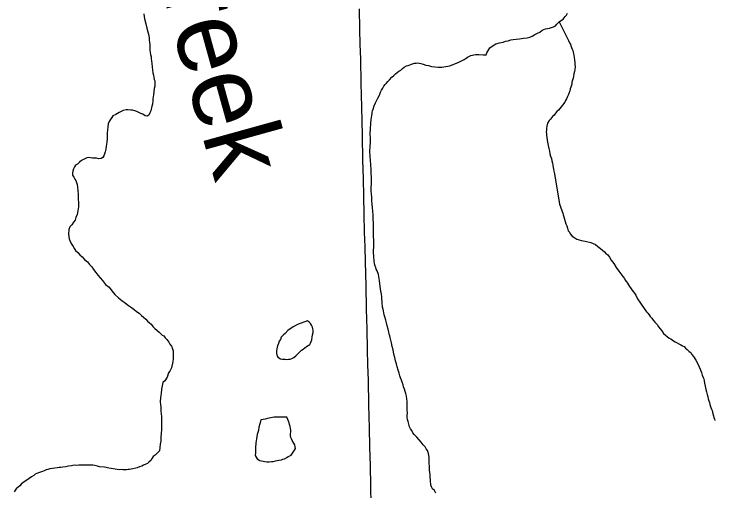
# Model space of a CAD drawing. Extents: x 103424 to 290657, y 38711 to 110967.
# Drawn here: x 214249.7579 to 214250.1962, y 40211.5108 to 40211.8089 of the extents above; entities that cross this region are included whole.
import ezdxf

# ---------------------------------------------------------------- set-up
doc = ezdxf.new("R2010")
doc.units = 0
for name, color, linetype in [('GM_X_County_Road', 7, 'Continuous'), ('GM_X_Minor_Lake', 7, 'Continuous'), ('GM_X_Minor_River', 7, 'Continuous'), ('GM_X_Minor_River_Text', 7, 'Continuous')]:
    doc.layers.add(name, color=color, linetype=linetype)

msp = doc.modelspace()

# ---------------------------------------------------------------- linework, layer by layer
at = {"layer": 'GM_X_County_Road'}
msp.add_lwpolyline([(214249.9813, 40211.50183), (214249.98102, 40211.51418), (214249.98074, 40211.52653), (214249.98045, 40211.53839), (214249.98015, 40211.55026), (214249.97987, 40211.56445), (214249.97947, 40211.57998), (214249.97922, 40211.5896), (214249.97897, 40211.59921), (214249.97869, 40211.61184), (214249.97841, 40211.62447), (214249.97803, 40211.63921), (214249.97766, 40211.65396), (214249.97739, 40211.6633), (214249.97713, 40211.67264), (214249.97691, 40211.68376), (214249.97669, 40211.69488), (214249.97638, 40211.70617), (214249.97607, 40211.71746), (214249.97572, 40211.73299), (214249.97552, 40211.74185), (214249.97532, 40211.75072), (214249.975, 40211.76569), (214249.97467, 40211.78068), (214249.97443, 40211.78993), (214249.9742, 40211.79917), (214249.97395, 40211.81218)], dxfattribs=at)
at = {"layer": 'GM_X_Minor_Lake'}
for points in [[(214249.94133, 40211.61718), (214249.93514, 40211.6149), (214249.93364, 40211.61392), (214249.93251, 40211.61333), (214249.93157, 40211.61274), (214249.93063, 40211.61216), (214249.92913, 40211.61099), (214249.92746, 40211.60925), (214249.92652, 40211.60847), (214249.92503, 40211.60692), (214249.92449, 40211.60539), (214249.92374, 40211.60443), (214249.9232, 40211.6029), (214249.92266, 40211.60155), (214249.92231, 40211.59965), (214249.92214, 40211.59831), (214249.92198, 40211.59698), (214249.92219, 40211.59584), (214249.92278, 40211.59452), (214249.92451, 40211.59341), (214249.92584, 40211.59325), (214249.92737, 40211.59309), (214249.92832, 40211.59291), (214249.92945, 40211.59312)], [(214249.94133, 40211.61718), (214249.93514, 40211.6149), (214249.93364, 40211.61392), (214249.93251, 40211.61333), (214249.93157, 40211.61274), (214249.93063, 40211.61216), (214249.92913, 40211.61099), (214249.92746, 40211.60925), (214249.92652, 40211.60847), (214249.92503, 40211.60692), (214249.92449, 40211.60539), (214249.92374, 40211.60443), (214249.9232, 40211.6029), (214249.92266, 40211.60155), (214249.92231, 40211.59965), (214249.92214, 40211.59831), (214249.92198, 40211.59698), (214249.92219, 40211.59584), (214249.92278, 40211.59452), (214249.92451, 40211.59341), (214249.92584, 40211.59325), (214249.92737, 40211.59309), (214249.92832, 40211.59291), (214249.92945, 40211.59312), (214249.93059, 40211.59314), (214249.93172, 40211.59354), (214249.93285, 40211.59413), (214249.93416, 40211.5953), (214249.93622, 40211.59724), (214249.93771, 40211.59878), (214249.93865, 40211.59937), (214249.93977, 40211.60034), (214249.9407, 40211.60112), (214249.94183, 40211.60171), (214249.94296, 40211.6023), (214249.94332, 40211.60326), (214249.94369, 40211.60421), (214249.94405, 40211.60517), (214249.9444, 40211.60689), (214249.94456, 40211.60841), (214249.94492, 40211.60975), (214249.94489, 40211.61127), (214249.94468, 40211.61222), (214249.94448, 40211.61316), (214249.94388, 40211.61448), (214249.9433, 40211.61542), (214249.94252, 40211.61636), (214249.94133, 40211.61718)], [(214249.92945, 40211.59312), (214249.93059, 40211.59314), (214249.93172, 40211.59354), (214249.93285, 40211.59413), (214249.93416, 40211.5953), (214249.93622, 40211.59724), (214249.93771, 40211.59878), (214249.93865, 40211.59937), (214249.93977, 40211.60034), (214249.9407, 40211.60112), (214249.94183, 40211.60171), (214249.94296, 40211.6023), (214249.94332, 40211.60326), (214249.94369, 40211.60421), (214249.94405, 40211.60517), (214249.9444, 40211.60689), (214249.94456, 40211.60841), (214249.94492, 40211.60975), (214249.94489, 40211.61127), (214249.94468, 40211.61222), (214249.94448, 40211.61316), (214249.94388, 40211.61448), (214249.9433, 40211.61542), (214249.94252, 40211.61636), (214249.94133, 40211.61718)], [(214249.92846, 40211.55691), (214249.92289, 40211.55688), (214249.92061, 40211.55684), (214249.91852, 40211.55661), (214249.91739, 40211.5564), (214249.91645, 40211.55601), (214249.91493, 40211.5556), (214249.91361, 40211.55539), (214249.91228, 40211.55536), (214249.91211, 40211.55422), (214249.91157, 40211.55269), (214249.91103, 40211.55078), (214249.91069, 40211.54868), (214249.90998, 40211.546), (214249.90946, 40211.54333), (214249.90912, 40211.54086), (214249.90899, 40211.53781), (214249.90885, 40211.53458), (214249.90869, 40211.53305), (214249.91006, 40211.5308), (214249.9116, 40211.52987), (214249.91274, 40211.5297), (214249.91484, 40211.52917), (214249.91598, 40211.529), (214249.9175, 40211.52903), (214249.91882, 40211.52924), (214249.91996, 40211.52926), (214249.92147, 40211.52967), (214249.92242, 40211.52988)], [(214249.92846, 40211.55691), (214249.92289, 40211.55688), (214249.92061, 40211.55684), (214249.91852, 40211.55661), (214249.91739, 40211.5564), (214249.91645, 40211.55601), (214249.91493, 40211.5556), (214249.91361, 40211.55539), (214249.91228, 40211.55536), (214249.91211, 40211.55422), (214249.91157, 40211.55269), (214249.91103, 40211.55078), (214249.91069, 40211.54868), (214249.90998, 40211.546), (214249.90946, 40211.54333), (214249.90912, 40211.54086), (214249.90899, 40211.53781), (214249.90885, 40211.53458), (214249.90869, 40211.53305), (214249.91006, 40211.5308), (214249.9116, 40211.52987), (214249.91274, 40211.5297), (214249.91484, 40211.52917), (214249.91598, 40211.529), (214249.9175, 40211.52903), (214249.91882, 40211.52924), (214249.91996, 40211.52926), (214249.92147, 40211.52967), (214249.92242, 40211.52988), (214249.92356, 40211.53009), (214249.92507, 40211.53031), (214249.92601, 40211.5307), (214249.92696, 40211.53091), (214249.92846, 40211.5317), (214249.9294, 40211.53228), (214249.93035, 40211.53268), (214249.93129, 40211.53327), (214249.93239, 40211.535), (214249.93332, 40211.53635), (214249.93387, 40211.53731), (214249.93366, 40211.53844), (214249.93345, 40211.53958), (214249.93286, 40211.54071), (214249.93188, 40211.54241), (214249.93148, 40211.54335), (214249.93109, 40211.54429), (214249.93088, 40211.54524), (214249.93086, 40211.54657), (214249.93103, 40211.54771), (214249.93101, 40211.54885), (214249.9308, 40211.5498), (214249.93058, 40211.55113), (214249.93019, 40211.55226), (214249.92997, 40211.5534), (214249.92958, 40211.55434), (214249.92918, 40211.55547), (214249.92878, 40211.55661), (214249.92846, 40211.55691)], [(214249.92242, 40211.52988), (214249.92356, 40211.53009), (214249.92507, 40211.53031), (214249.92601, 40211.5307), (214249.92696, 40211.53091), (214249.92846, 40211.5317), (214249.9294, 40211.53228), (214249.93035, 40211.53268), (214249.93129, 40211.53327), (214249.93239, 40211.535), (214249.93332, 40211.53635), (214249.93387, 40211.53731), (214249.93366, 40211.53844), (214249.93345, 40211.53958), (214249.93286, 40211.54071), (214249.93188, 40211.54241), (214249.93148, 40211.54335), (214249.93109, 40211.54429), (214249.93088, 40211.54524), (214249.93086, 40211.54657), (214249.93103, 40211.54771), (214249.93101, 40211.54885), (214249.9308, 40211.5498), (214249.93058, 40211.55113), (214249.93019, 40211.55226), (214249.92997, 40211.5534), (214249.92958, 40211.55434), (214249.92918, 40211.55547), (214249.92878, 40211.55661), (214249.92846, 40211.55691)]]:
    msp.add_lwpolyline(points, dxfattribs=at)
at = {"layer": 'GM_X_Minor_River'}
for points in [[(214249.83918, 40211.80899), (214249.83941, 40211.8071), (214249.83982, 40211.80501), (214249.84043, 40211.80274), (214249.84105, 40211.80009), (214249.84228, 40211.79536), (214249.84249, 40211.79384), (214249.84252, 40211.79251)], [(214250.00327, 40211.77639), (214250.0044, 40211.77679), (214250.00534, 40211.77718), (214250.00704, 40211.77779), (214250.00836, 40211.77819), (214250.00931, 40211.77821), (214250.01026, 40211.77841), (214250.01121, 40211.77824), (214250.01236, 40211.77788), (214250.01369, 40211.77752), (214250.01541, 40211.77699), (214250.01713, 40211.77664), (214250.01904, 40211.7761), (214250.02113, 40211.77576), (214250.02322, 40211.7756), (214250.02531, 40211.77564), (214250.02796, 40211.77607), (214250.03042, 40211.77649), (214250.03608, 40211.77888), (214250.03777, 40211.77967), (214250.03928, 40211.78046), (214250.04059, 40211.78124), (214250.04153, 40211.78183), (214250.04266, 40211.78261), (214250.0436, 40211.78301), (214250.04644, 40211.78363), (214250.04853, 40211.78347), (214250.05119, 40211.78333), (214250.05309, 40211.78337), (214250.05364, 40211.78452), (214250.05548, 40211.78778), (214250.05754, 40211.78915), (214250.05923, 40211.79013), (214250.0615, 40211.79093), (214250.06377, 40211.79135), (214250.06528, 40211.79195), (214250.06679, 40211.79217), (214250.06849, 40211.79277), (214250.07001, 40211.79298), (214250.0719, 40211.79321), (214250.07399, 40211.79344), (214250.07645, 40211.79367), (214250.07873, 40211.7939), (214250.08043, 40211.79431), (214250.08193, 40211.7951), (214250.08362, 40211.79608), (214250.08513, 40211.79687), (214250.08664, 40211.79747), (214250.08813, 40211.79882), (214250.09021, 40211.79962), (214250.09153, 40211.79984), (214250.09267, 40211.80005), (214250.09531, 40211.80085), (214250.09644, 40211.80144), (214250.09737, 40211.8026), (214250.09886, 40211.80396), (214250.10018, 40211.80493), (214250.1013, 40211.80571), (214250.1026, 40211.80726), (214250.10335, 40211.80822), (214250.10408, 40211.80938)], [(214250.09886, 40211.80396), (214250.10458, 40211.79227), (214250.10517, 40211.79095), (214250.10576, 40211.79001), (214250.10616, 40211.78888), (214250.10656, 40211.78794), (214250.10695, 40211.78699), (214250.10735, 40211.78605), (214250.10756, 40211.7851), (214250.10776, 40211.78416), (214250.10797, 40211.78302), (214250.10819, 40211.78169), (214250.10841, 40211.77999), (214250.10862, 40211.77866), (214250.10865, 40211.77733), (214250.10867, 40211.77581), (214250.10851, 40211.77428), (214250.10835, 40211.77295), (214250.10799, 40211.77142), (214250.10783, 40211.7699), (214250.10747, 40211.76875), (214250.10711, 40211.7676), (214250.10676, 40211.76627), (214250.10659, 40211.76493), (214250.10605, 40211.76321), (214250.10569, 40211.76207), (214250.10534, 40211.76073), (214250.10497, 40211.75977), (214250.10461, 40211.75862), (214250.10407, 40211.75728), (214250.10333, 40211.75594), (214250.10278, 40211.75479), (214250.10223, 40211.75383), (214250.10094, 40211.7519), (214250.09833, 40211.74882), (214250.0974, 40211.74804), (214250.09647, 40211.74688), (214250.09554, 40211.74572), (214250.09461, 40211.74476), (214250.09331, 40211.74321), (214250.09256, 40211.74225), (214250.09145, 40211.74071), (214250.09111, 40211.7388), (214250.09075, 40211.73746), (214250.09077, 40211.73632), (214250.0906, 40211.73518), (214250.09081, 40211.73423), (214250.09083, 40211.73309), (214250.09104, 40211.73176), (214250.09126, 40211.73025), (214250.09148, 40211.72873), (214250.09189, 40211.72665), (214250.09231, 40211.72475), (214250.09271, 40211.72324), (214250.09294, 40211.72153), (214250.09334, 40211.72002), (214250.09394, 40211.71851), (214250.09415, 40211.71718), (214250.09456, 40211.71567), (214250.09477, 40211.71434), (214250.09499, 40211.71301), (214250.0952, 40211.71188), (214250.09541, 40211.71074), (214250.09561, 40211.70979), (214250.09582, 40211.70904)], [(214249.84252, 40211.79251), (214249.84254, 40211.79118), (214249.84275, 40211.78986), (214249.84278, 40211.78814), (214249.84281, 40211.78643), (214249.84303, 40211.78473), (214249.84325, 40211.78359), (214249.84365, 40211.78208), (214249.84367, 40211.78094), (214249.84389, 40211.77961), (214249.84411, 40211.7779), (214249.84433, 40211.77582), (214249.84456, 40211.77373), (214249.84478, 40211.77202), (214249.84519, 40211.7707), (214249.8454, 40211.76937), (214249.84561, 40211.76804), (214249.84601, 40211.7671), (214249.84604, 40211.7652), (214249.84588, 40211.76387), (214249.84553, 40211.76234), (214249.84522, 40211.75834), (214249.84469, 40211.75586), (214249.84472, 40211.75453), (214249.84456, 40211.75244), (214249.8442, 40211.75129), (214249.8435, 40211.74842), (214249.84295, 40211.74708), (214249.84221, 40211.74574), (214249.84109, 40211.74496), (214249.83994, 40211.74532), (214249.83841, 40211.74624), (214249.83726, 40211.74679), (214249.83592, 40211.74734), (214249.83477, 40211.74789), (214249.83343, 40211.74843), (214249.8321, 40211.74879), (214249.83096, 40211.74877), (214249.82905, 40211.74892), (214249.8281, 40211.74891), (214249.82621, 40211.74849), (214249.82527, 40211.7481), (214249.82358, 40211.74731), (214249.82151, 40211.74613), (214249.81982, 40211.74515), (214249.81907, 40211.74418), (214249.81815, 40211.74284), (214249.81741, 40211.74168), (214249.81686, 40211.74034), (214249.81652, 40211.73843), (214249.81637, 40211.73634), (214249.81621, 40211.73463), (214249.81624, 40211.73291), (214249.81608, 40211.73101), (214249.81593, 40211.72873), (214249.8156, 40211.72625), (214249.81525, 40211.72434), (214249.8149, 40211.72282), (214249.81454, 40211.72148), (214249.81419, 40211.72014), (214249.81345, 40211.71918), (214249.81251, 40211.71859), (214249.81099, 40211.71837), (214249.80947, 40211.71873), (214249.80833, 40211.7187), (214249.80699, 40211.71887), (214249.80585, 40211.71904), (214249.80452, 40211.71921), (214249.80338, 40211.719), (214249.80019, 40211.71723), (214249.79888, 40211.71625), (214249.79757, 40211.71509), (214249.79644, 40211.71431), (214249.7957, 40211.71335), (214249.79515, 40211.71219), (214249.7948, 40211.71067), (214249.79444, 40211.70971), (214249.79446, 40211.70819), (214249.79525, 40211.70687), (214249.79603, 40211.70575), (214249.79661, 40211.70481), (214249.79701, 40211.70367), (214249.79742, 40211.70235), (214249.79764, 40211.70064), (214249.79786, 40211.69855), (214249.7981, 40211.69609), (214249.79814, 40211.69362), (214249.7982, 40211.69058), (214249.79824, 40211.6883), (214249.7979, 40211.68582), (214249.79737, 40211.68353), (214249.79664, 40211.6818), (214249.79611, 40211.68008), (214249.79518, 40211.67873), (214249.79407, 40211.67719), (214249.79276, 40211.67584), (214249.79222, 40211.67431), (214249.79209, 40211.67126), (214249.79211, 40211.66993), (214249.79233, 40211.66842), (214249.79331, 40211.66634)], [(214249.99873, 40211.58448), (214249.99813, 40211.58637), (214249.99752, 40211.58845), (214249.99711, 40211.59034), (214249.9965, 40211.59223), (214249.99609, 40211.59432), (214249.99548, 40211.5964), (214249.99505, 40211.59905), (214249.99445, 40211.60113), (214249.99402, 40211.60341), (214249.99361, 40211.60511), (214249.99321, 40211.60662), (214249.99281, 40211.60776), (214249.99241, 40211.60889), (214249.9922, 40211.61003), (214249.99178, 40211.61192), (214249.99118, 40211.614), (214249.99076, 40211.6159), (214249.99035, 40211.6176), (214249.98974, 40211.61968), (214249.98935, 40211.62081), (214249.98892, 40211.62347), (214249.98871, 40211.62441), (214249.98831, 40211.62574), (214249.98829, 40211.62669), (214249.98808, 40211.62763), (214249.98806, 40211.62896), (214249.98784, 40211.63086), (214249.98781, 40211.63219), (214249.9876, 40211.63371), (214249.98737, 40211.63561), (214249.98694, 40211.63864), (214249.98649, 40211.64244), (214249.98585, 40211.64604), (214249.98506, 40211.6483), (214249.98428, 40211.64943), (214249.98407, 40211.65038), (214249.98367, 40211.65132), (214249.98326, 40211.65283), (214249.98281, 40211.65682), (214249.98275, 40211.66043), (214249.98287, 40211.66404), (214249.98282, 40211.66727), (214249.98277, 40211.67013), (214249.98272, 40211.67278), (214249.98267, 40211.67545), (214249.98262, 40211.67811), (214249.98257, 40211.68096), (214249.98253, 40211.68343), (214249.9823, 40211.68552), (214249.98207, 40211.68798), (214249.98184, 40211.68988), (214249.98161, 40211.69235), (214249.98157, 40211.69444), (214249.98135, 40211.69634), (214249.98131, 40211.69843), (214249.98127, 40211.70052), (214249.98142, 40211.7028), (214249.98138, 40211.70489), (214249.98135, 40211.70698), (214249.9813, 40211.70926), (214249.98126, 40211.71154), (214249.98102, 40211.71477), (214249.98078, 40211.71724), (214249.98054, 40211.7199), (214249.98049, 40211.72313), (214249.98063, 40211.72598), (214249.98076, 40211.72883), (214249.98091, 40211.73131), (214249.98068, 40211.73378), (214249.98112, 40211.74063), (214249.98127, 40211.74291), (214249.98144, 40211.74425), (214249.98161, 40211.74539), (214249.98178, 40211.74653), (214249.98195, 40211.74749), (214249.98212, 40211.74844), (214249.98249, 40211.7494), (214249.98321, 40211.7515), (214249.98393, 40211.75342), (214249.98485, 40211.75495), (214249.9854, 40211.75629), (214249.98613, 40211.75783), (214249.98668, 40211.75879), (214249.98704, 40211.75994), (214249.98778, 40211.76128), (214249.98851, 40211.76262), (214249.98925, 40211.76378), (214249.99, 40211.76474), (214249.99074, 40211.76571), (214249.99167, 40211.76667), (214249.99279, 40211.76783), (214249.99409, 40211.76938), (214249.9954, 40211.77054), (214249.99652, 40211.77151), (214249.99746, 40211.77229), (214249.99858, 40211.77307), (214249.99971, 40211.77385), (214250.00083, 40211.77482), (214250.00195, 40211.7756), (214250.00327, 40211.77639)], [(214250.09582, 40211.70904), (214250.09901, 40211.69008), (214250.09941, 40211.68895), (214250.09981, 40211.68782), (214250.10021, 40211.68668), (214250.10061, 40211.68555), (214250.10101, 40211.68442), (214250.10122, 40211.68328), (214250.10162, 40211.68214), (214250.10202, 40211.68063), (214250.10262, 40211.67912), (214250.10302, 40211.6778), (214250.10362, 40211.67648), (214250.10402, 40211.67496), (214250.10443, 40211.67345), (214250.10521, 40211.67251), (214250.1056, 40211.67157), (214250.10696, 40211.67007), (214250.1085, 40211.66896), (214250.10984, 40211.66822), (214250.11118, 40211.66768), (214250.11271, 40211.66732), (214250.11385, 40211.66715), (214250.11499, 40211.66699), (214250.11861, 40211.6661), (214250.11995, 40211.66555), (214250.12149, 40211.66482), (214250.12284, 40211.66351), (214250.12457, 40211.6624), (214250.12592, 40211.66129), (214250.12708, 40211.66017), (214250.12804, 40211.65923), (214250.1292, 40211.6583), (214250.13017, 40211.65699), (214250.13135, 40211.65511), (214250.1329, 40211.65286), (214250.13447, 40211.65042), (214250.13603, 40211.64816), (214250.13739, 40211.64647), (214250.13856, 40211.64478), (214250.13953, 40211.64366), (214250.14012, 40211.64253), (214250.14089, 40211.64159), (214250.14148, 40211.64066), (214250.14206, 40211.63971), (214250.14284, 40211.63859), (214250.14382, 40211.63708), (214250.14479, 40211.63577), (214250.14577, 40211.63446), (214250.14674, 40211.63314), (214250.14773, 40211.63088), (214250.14929, 40211.62882), (214250.15046, 40211.62694), (214250.15144, 40211.62543), (214250.15241, 40211.62412), (214250.15338, 40211.62281), (214250.15416, 40211.62187), (214250.15494, 40211.62093), (214250.15571, 40211.61981), (214250.15668, 40211.61887), (214250.15746, 40211.61756), (214250.15863, 40211.61625), (214250.15998, 40211.61475), (214250.16096, 40211.61344), (214250.16193, 40211.61212), (214250.1629, 40211.61081), (214250.16407, 40211.60931), (214250.16523, 40211.60819), (214250.16638, 40211.60726), (214250.16754, 40211.60633), (214250.1685, 40211.60578), (214250.17023, 40211.60467), (214250.17119, 40211.60393), (214250.17483, 40211.60209), (214250.17598, 40211.60154), (214250.17694, 40211.60099), (214250.17772, 40211.60005), (214250.17887, 40211.59912), (214250.18003, 40211.598), (214250.18099, 40211.59726), (214250.18177, 40211.59613), (214250.18275, 40211.59482), (214250.18412, 40211.59256), (214250.18529, 40211.59068), (214250.18608, 40211.58879), (214250.18688, 40211.58691), (214250.18767, 40211.58483), (214250.18827, 40211.58313), (214250.18887, 40211.58181), (214250.18926, 40211.58087), (214250.18947, 40211.57973), (214250.18969, 40211.57821), (214250.19011, 40211.57632), (214250.19052, 40211.57423), (214250.19093, 40211.57272), (214250.19134, 40211.57102), (214250.19174, 40211.56969), (214250.19196, 40211.56837), (214250.19236, 40211.56723), (214250.19276, 40211.5661), (214250.19297, 40211.56477)], [(214249.79331, 40211.66634), (214249.7941, 40211.66484), (214249.79488, 40211.66352), (214249.79567, 40211.6622), (214249.79645, 40211.66108), (214249.7978, 40211.65977), (214249.79915, 40211.65846), (214249.8005, 40211.65716), (214249.80205, 40211.65547), (214249.80379, 40211.65398), (214249.80515, 40211.6523), (214249.80651, 40211.6508), (214249.80767, 40211.64911), (214249.80903, 40211.64742), (214249.81039, 40211.64574), (214249.81175, 40211.64405), (214249.8133, 40211.64237), (214249.81506, 40211.63993), (214249.81737, 40211.63807), (214249.81912, 40211.63582), (214249.82106, 40211.63357), (214249.82318, 40211.63152), (214249.8253, 40211.62985), (214249.82761, 40211.62818), (214249.82953, 40211.62669), (214249.83146, 40211.62539), (214249.833, 40211.62428), (214249.83454, 40211.62298), (214249.83608, 40211.62186), (214249.83762, 40211.62056), (214249.83897, 40211.61944), (214249.84032, 40211.61814), (214249.84148, 40211.61702), (214249.84264, 40211.6159), (214249.84361, 40211.61496), (214249.84477, 40211.61366), (214249.84593, 40211.61235), (214249.84728, 40211.61123), (214249.84863, 40211.61011), (214249.8496, 40211.60918), (214249.85056, 40211.60825), (214249.85152, 40211.60769), (214249.85249, 40211.60657), (214249.85346, 40211.60545), (214249.85463, 40211.60376), (214249.85541, 40211.60263), (214249.85639, 40211.60132), (214249.85699, 40211.59962), (214249.85739, 40211.59848), (214249.85742, 40211.59658), (214249.85745, 40211.59506), (214249.85748, 40211.59335), (214249.85732, 40211.59164), (214249.85644, 40211.58782), (214249.85534, 40211.58571), (214249.8546, 40211.58455), (214249.85369, 40211.58188), (214249.85222, 40211.57957), (214249.85091, 40211.57859), (214249.85056, 40211.5765), (214249.85022, 40211.5744), (214249.84989, 40211.57173), (214249.84955, 40211.56925), (214249.84941, 40211.56659), (214249.84944, 40211.56488), (214249.84966, 40211.56317), (214249.84968, 40211.56203), (214249.84971, 40211.5607), (214249.84993, 40211.559), (214249.85015, 40211.55729), (214249.85017, 40211.55634), (214249.8502, 40211.55406), (214249.85024, 40211.55197), (214249.8501, 40211.54911), (214249.84995, 40211.54683), (214249.84981, 40211.54416), (214249.84966, 40211.54188), (214249.84931, 40211.54016), (214249.84882, 40211.53597), (214249.84621, 40211.53326), (214249.8449, 40211.53229), (214249.84435, 40211.53133), (214249.84342, 40211.52979), (214249.8423, 40211.52882), (214249.84137, 40211.52804), (214249.84043, 40211.52746), (214249.83892, 40211.52686), (214249.83779, 40211.52627), (214249.83647, 40211.52586), (214249.83496, 40211.52527), (214249.83401, 40211.52506), (214249.83231, 40211.52465), (214249.83118, 40211.52444), (214249.83023, 40211.52423), (214249.82928, 40211.52421), (214249.82834, 40211.52401), (214249.82701, 40211.52398), (214249.82587, 40211.52396), (214249.82492, 40211.52414), (214249.82378, 40211.52411), (214249.82244, 40211.52428)], [(214250.02172, 40211.50942), (214250.02074, 40211.51111), (214250.01958, 40211.51223), (214250.01899, 40211.51336), (214250.0186, 40211.51449), (214250.01858, 40211.51544), (214250.01837, 40211.51639), (214250.01835, 40211.51772), (214250.01813, 40211.51924), (214250.0181, 40211.52095), (214250.01788, 40211.52247), (214250.01767, 40211.5236), (214250.01765, 40211.52474), (214250.01763, 40211.52626), (214250.01759, 40211.52797), (214250.01757, 40211.52949), (214250.01755, 40211.53064), (214250.01753, 40211.53177), (214250.01731, 40211.5331), (214250.0171, 40211.53424), (214250.0165, 40211.53613), (214250.01572, 40211.53707), (214250.01494, 40211.53838), (214250.01378, 40211.53969), (214250.01242, 40211.54138), (214250.0097, 40211.54437), (214250.00815, 40211.54606), (214250.00738, 40211.54718), (214250.00659, 40211.5485), (214250.00581, 40211.54962), (214250.00522, 40211.55095), (214250.00481, 40211.55246), (214250.0044, 40211.55416), (214250.004, 40211.55549), (214250.00378, 40211.55681), (214250.00376, 40211.55814), (214250.00392, 40211.55967), (214250.0037, 40211.56137), (214250.00368, 40211.56251), (214250.00366, 40211.56366), (214250.00383, 40211.56518), (214250.0038, 40211.5667), (214250.00358, 40211.56841), (214250.00336, 40211.57011), (214250.00295, 40211.57163), (214250.00255, 40211.57295), (214250.00214, 40211.57446), (214250.00154, 40211.57598), (214250.00114, 40211.57711), (214250.00054, 40211.57881), (214250.00014, 40211.58013), (214249.99955, 40211.58145), (214249.99914, 40211.58278), (214249.99873, 40211.58448)], [(214250.19297, 40211.56477), (214250.19357, 40211.56307), (214250.19397, 40211.56194), (214250.19437, 40211.561), (214250.19478, 40211.55891), (214250.19519, 40211.55778), (214250.19539, 40211.55664), (214250.19579, 40211.5557), (214250.19619, 40211.55494)], [(214249.82244, 40211.52428), (214249.82111, 40211.52445), (214249.81997, 40211.52462), (214249.81864, 40211.52478), (214249.8173, 40211.52514), (214249.81559, 40211.52549), (214249.81444, 40211.52566), (214249.8114, 40211.52598), (214249.81006, 40211.52634), (214249.80854, 40211.52669), (214249.80721, 40211.52686), (214249.80568, 40211.52702), (214249.80436, 40211.527), (214249.80246, 40211.52696), (214249.80094, 40211.52694), (214249.79961, 40211.52691), (214249.79847, 40211.52689), (214249.79714, 40211.52668), (214249.79562, 40211.52684), (214249.79392, 40211.52662), (214249.79202, 40211.5264), (214249.79032, 40211.52599), (214249.78843, 40211.52576), (214249.78729, 40211.52555), (214249.78615, 40211.52553), (214249.78501, 40211.52532), (214249.7835, 40211.5251), (214249.78198, 40211.52489), (214249.78028, 40211.52466), (214249.77915, 40211.52426), (214249.77801, 40211.52405), (214249.77688, 40211.52346), (214249.77575, 40211.52306), (214249.77443, 40211.52266), (214249.7733, 40211.52207), (214249.77217, 40211.52167), (214249.77123, 40211.52127), (214249.77029, 40211.52049), (214249.76878, 40211.51971), (214249.76748, 40211.51854), (214249.76541, 40211.51717), (214249.76372, 40211.516), (214249.76241, 40211.51503), (214249.76148, 40211.51406), (214249.76054, 40211.51328), (214249.75924, 40211.51212), (214249.75794, 40211.51019)]]:
    msp.add_lwpolyline(points, dxfattribs=at)

# ---------------------------------------------------------------- texts
at = {"layer": 'GM_X_Minor_River_Text'}
msp.add_text('Creek', height=0.04738, rotation=285.4942, dxfattribs=at).set_placement((214249.83859, 40211.866))

doc.saveas('drawing.dxf')
